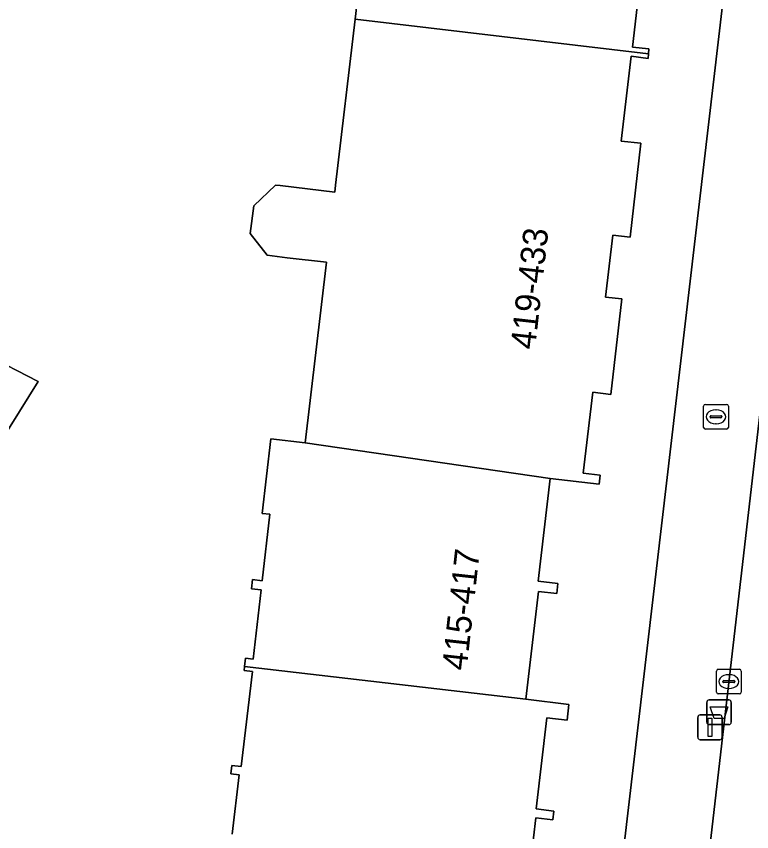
# Model space of a CAD drawing. Extents: x 160856 to 161310, y 384024 to 384878.
# Drawn here: x 161199.07 to 161228.77, y 384406.85 to 384439.79 of the extents above; entities that cross this region are included whole.
import ezdxf

# ---------------------------------------------------------------- set-up
doc = ezdxf.new("R2010")
doc.units = 0
for name, color, linetype in [('IMGEO_Afvalbak', 7, 'Continuous'), ('IMGEO_Brandkraan', 7, 'Continuous'), ('IMGEO_Erf', 7, 'Continuous'), ('IMGEO_Kolk', 7, 'Continuous'), ('IMGEO_Lichtmast', 7, 'Continuous'), ('IMGEO_Pand', 7, 'Continuous'), ('IMGEO_Pand_nummerreeks', 7, 'Continuous'), ('IMGEO_Rijbaan_lokaal_open', 7, 'Continuous'), ('IMGEO_Voetpad_open', 7, 'Continuous')]:
    doc.layers.add(name, color=color, linetype=linetype)

msp = doc.modelspace()

# ---------------------------------------------------------------- linework, layer by layer
at = {"layer": 'IMGEO_Afvalbak'}
for p, q in [((161226.961, 384411.273), (161226.961, 384412.073)), ((161226.961, 384412.073), (161226.961, 384411.273)), ((161227.061, 384412.173), (161227.851, 384412.173)), ((161227.851, 384412.173), (161227.061, 384412.173)), ((161227.951, 384412.073), (161227.951, 384411.273)), ((161227.951, 384411.273), (161227.951, 384412.073)), ((161227.851, 384411.173), (161227.061, 384411.173)), ((161227.061, 384411.173), (161227.851, 384411.173))]:
    msp.add_line(p, q, dxfattribs=at)
msp.add_lwpolyline([(161227.104, 384411.887), (161227.808, 384411.887), (161227.659, 384411.417), (161227.253, 384411.417), (161227.104, 384411.887)], dxfattribs=at)
for centre, start, end in [((161227.061, 384412.073), 90, 180), ((161227.061, 384412.073), 90, 180), ((161227.851, 384412.073), 0, 90), ((161227.851, 384412.073), 360, 90), ((161227.061, 384411.273), 180, 270), ((161227.061, 384411.273), 180, 270), ((161227.851, 384411.273), 270, 0), ((161227.851, 384411.273), 270, 0)]:
    msp.add_arc(centre, 0.1, start, end, dxfattribs=at)
at = {"layer": 'IMGEO_Brandkraan'}
for p, q in [((161226.832, 384423.184), (161226.832, 384424.036)), ((161226.907, 384424.11), (161227.759, 384424.11)), ((161227.32, 384423.89), (161227.345, 384423.89)), ((161227.833, 384424.036), (161227.833, 384423.184)), ((161227.091, 384423.604), (161227.091, 384423.616)), ((161227.529, 384423.567), (161227.131, 384423.567)), ((161227.134, 384423.653), (161227.532, 384423.653)), ((161227.575, 384423.616), (161227.575, 384423.604)), ((161227.343, 384423.33), (161227.318, 384423.33)), ((161227.759, 384423.11), (161226.907, 384423.11))]:
    msp.add_line(p, q, dxfattribs=at)
for points in [[(161226.832, 384423.184), (161226.832, 384424.036)], [(161226.907, 384424.11), (161227.759, 384424.11)], [(161227.833, 384424.036), (161227.833, 384423.184)], [(161227.759, 384423.11), (161226.907, 384423.11)]]:
    msp.add_lwpolyline(points, dxfattribs=at)
for centre, radius, start, end in [((161226.909, 384424.034), 0.0765, 91.552, 178.448), ((161226.909, 384424.034), 0.0765, 91.552, 178.448), ((161227.757, 384424.034), 0.0765, 1.552, 88.448), ((161227.757, 384424.034), 0.0765, 1.552, 88.448), ((161227.131, 384423.613), 0.0403, 85.8775, 175.7526), ((161227.128, 384423.603), 0.0366, 178.938, 274.7102), ((161227.532, 384423.61), 0.043, 264.8664, 352.4533), ((161227.536, 384423.615), 0.0386, 1.7309, 96.639), ((161226.909, 384423.186), 0.0765, 181.552, 268.448), ((161226.909, 384423.186), 0.0765, 181.552, 268.448), ((161227.757, 384423.186), 0.0765, 271.552, 358.448), ((161227.757, 384423.186), 0.0765, 271.552, 358.448)]:
    msp.add_arc(centre, radius, start, end, dxfattribs=at)
for centre, major_axis, ratio, start_param, end_param in [((161227.319, 384423.61), (-0.387, 0.002), 0.722429, 4.712389, 7.853982), ((161227.344, 384423.61), (-0.39, 0.002), 0.717154, 1.570796, 4.712389)]:
    msp.add_ellipse(centre, major_axis=major_axis, ratio=ratio, start_param=start_param, end_param=end_param, dxfattribs=at)
at = {"layer": 'IMGEO_Erf'}
for points in [[(161220.779, 384382.081), (161233.475, 384490.485)], [(161207.791, 384406.745), (161208.074, 384409.148), (161207.735, 384409.188), (161207.774, 384409.525), (161208.159, 384409.479), (161208.609, 384413.316), (161208.272, 384413.356), (161208.292, 384413.528), (161208.33, 384413.853), (161208.635, 384413.817), (161208.964, 384416.613), (161208.573, 384416.659), (161208.617, 384417.034), (161208.999, 384416.989), (161209.314, 384419.672), (161209.002, 384419.709), (161209.356, 384422.726), (161210.743, 384422.563), (161211.598, 384429.851), (161210.007, 384430.038), (161209.207, 384430.138), (161208.515, 384431.013), (161208.671, 384432.135), (161209.548, 384432.969), (161209.734, 384432.948), (161211.933, 384432.689), (161211.965, 384432.966), (161212.753, 384439.672), (161213.641, 384447.235)], [(161224.355, 384441.932), (161223.96, 384438.547), (161224.621, 384438.47), (161224.604, 384438.28), (161224.587, 384438.09), (161223.908, 384438.178), (161223.508, 384434.751), (161224.302, 384434.658), (161223.861, 384430.873), (161223.161, 384430.954), (161222.869, 384428.447), (161223.532, 384428.37), (161223.082, 384424.514), (161222.352, 384424.599), (161221.971, 384421.332), (161222.66, 384421.251), (161222.618, 384420.89), (161220.64, 384421.121), (161220.155, 384416.964), (161220.946, 384416.872), (161220.899, 384416.466), (161220.158, 384416.552), (161219.649, 384412.196), (161221.39, 384411.992), (161221.316, 384411.351), (161220.495, 384411.447), (161220.066, 384407.767), (161220.788, 384407.683), (161220.746, 384407.321), (161220.054, 384407.402), (161219.678, 384404.182)], [(161191.381, 384429.454), (161199.953, 384425.042), (161195.111, 384417.263)]]:
    msp.add_lwpolyline(points, dxfattribs=at)
at = {"layer": 'IMGEO_Kolk'}
for p, q in [((161227.352, 384412.486), (161227.352, 384413.338)), ((161227.427, 384413.412), (161228.279, 384413.412)), ((161228.353, 384413.338), (161228.353, 384412.486)), ((161227.84, 384413.192), (161227.865, 384413.192)), ((161227.611, 384412.906), (161227.611, 384412.918)), ((161228.049, 384412.869), (161227.651, 384412.869)), ((161227.654, 384412.955), (161228.052, 384412.955)), ((161228.095, 384412.918), (161228.095, 384412.906)), ((161228.279, 384412.412), (161227.427, 384412.412)), ((161227.863, 384412.632), (161227.838, 384412.632))]:
    msp.add_line(p, q, dxfattribs=at)
for points in [[(161227.352, 384412.486), (161227.352, 384413.338)], [(161227.427, 384413.412), (161228.279, 384413.412)], [(161228.353, 384413.338), (161228.353, 384412.486)], [(161228.279, 384412.412), (161227.427, 384412.412)]]:
    msp.add_lwpolyline(points, dxfattribs=at)
for centre, radius, start, end in [((161227.429, 384413.336), 0.0765, 91.552, 178.448), ((161227.429, 384413.336), 0.0765, 91.552, 178.448), ((161228.277, 384413.336), 0.0765, 1.552, 88.448), ((161228.277, 384413.336), 0.0765, 1.552, 88.448), ((161227.651, 384412.915), 0.0403, 85.8775, 175.7526), ((161227.648, 384412.905), 0.0366, 178.938, 274.7102), ((161228.052, 384412.912), 0.043, 264.8664, 352.4533), ((161228.056, 384412.917), 0.0386, 1.7309, 96.639), ((161227.429, 384412.488), 0.0765, 181.552, 268.448), ((161227.429, 384412.488), 0.0765, 181.552, 268.448), ((161228.277, 384412.488), 0.0765, 271.552, 358.448), ((161228.277, 384412.488), 0.0765, 271.552, 358.448)]:
    msp.add_arc(centre, radius, start, end, dxfattribs=at)
for centre, major_axis, ratio, start_param, end_param in [((161227.839, 384412.912), (-0.387, 0.002), 0.722429, 4.712389, 7.853982), ((161227.864, 384412.912), (-0.39, 0.002), 0.717154, 1.570796, 4.712389)]:
    msp.add_ellipse(centre, major_axis=major_axis, ratio=ratio, start_param=start_param, end_param=end_param, dxfattribs=at)
at = {"layer": 'IMGEO_Lichtmast'}
for p, q in [((161226.593, 384410.665), (161226.593, 384411.465)), ((161226.593, 384411.465), (161226.593, 384410.665)), ((161226.693, 384411.565), (161227.483, 384411.565)), ((161227.483, 384411.565), (161226.693, 384411.565)), ((161227.583, 384411.465), (161227.583, 384410.665)), ((161227.583, 384410.665), (161227.583, 384411.465)), ((161227.483, 384410.565), (161226.693, 384410.565)), ((161226.693, 384410.565), (161227.483, 384410.565))]:
    msp.add_line(p, q, dxfattribs=at)
msp.add_lwpolyline([(161227.013, 384411.44), (161227.163, 384411.44), (161227.163, 384410.69), (161227.013, 384410.69), (161227.013, 384411.44)], dxfattribs=at)
for centre, start, end in [((161226.693, 384411.465), 90, 180), ((161226.693, 384411.465), 90, 180), ((161227.483, 384411.465), 0, 90), ((161227.483, 384411.465), 360, 90), ((161226.693, 384410.665), 180, 270), ((161226.693, 384410.665), 180, 270), ((161227.483, 384410.665), 270, 0), ((161227.483, 384410.665), 270, 0)]:
    msp.add_arc(centre, 0.1, start, end, dxfattribs=at)
at = {"layer": 'IMGEO_Pand'}
for points in [[(161225.101, 384448.301), (161225.824, 384448.217), (161226.268, 384452.025), (161225.436, 384452.123), (161225.852, 384455.691), (161226.613, 384455.55), (161226.627, 384455.669), (161214.79, 384457.059), (161213.996, 384450.298), (161213.963, 384450.018), (161211.581, 384450.296), (161210.561, 384449.515), (161210.39, 384448.363), (161211.174, 384447.531), (161212.091, 384447.417), (161213.641, 384447.235), (161212.753, 384439.672), (161224.604, 384438.28), (161224.621, 384438.47), (161223.96, 384438.547), (161224.355, 384441.932), (161225.05, 384441.851), (161225.508, 384445.774), (161224.815, 384445.855)], [(161223.161, 384430.954), (161223.861, 384430.873), (161224.302, 384434.658), (161223.508, 384434.751), (161223.908, 384438.178), (161224.587, 384438.09), (161224.604, 384438.28), (161212.753, 384439.672), (161211.965, 384432.966), (161211.933, 384432.689), (161209.734, 384432.948), (161209.548, 384432.969), (161208.671, 384432.135), (161208.515, 384431.013), (161209.207, 384430.138), (161210.007, 384430.038), (161211.598, 384429.851), (161210.743, 384422.563), (161220.64, 384421.121), (161222.618, 384420.89), (161222.66, 384421.251), (161221.971, 384421.332), (161222.352, 384424.599), (161223.082, 384424.514), (161223.532, 384428.37), (161222.869, 384428.447)], [(161191.381, 384429.454), (161185.695, 384432.994), (161181.267, 384425.88), (161182.526, 384425.096), (161195.111, 384417.263), (161199.953, 384425.042)], [(161219.649, 384412.196), (161220.158, 384416.552), (161220.899, 384416.466), (161220.946, 384416.872), (161220.155, 384416.964), (161220.64, 384421.121), (161210.743, 384422.563), (161209.356, 384422.726), (161209.002, 384419.709), (161209.314, 384419.672), (161208.999, 384416.989), (161208.617, 384417.034), (161208.573, 384416.659), (161208.964, 384416.613), (161208.635, 384413.817), (161208.33, 384413.853), (161208.292, 384413.528)]]:
    msp.add_lwpolyline(points, close=True, dxfattribs=at)
msp.add_lwpolyline([(161219.678, 384404.182), (161220.054, 384407.402), (161220.746, 384407.321), (161220.788, 384407.683), (161220.066, 384407.767), (161220.495, 384411.447), (161221.316, 384411.351), (161221.39, 384411.992), (161219.649, 384412.196), (161208.292, 384413.528), (161208.272, 384413.356), (161208.609, 384413.316), (161208.159, 384409.479), (161207.774, 384409.525), (161207.735, 384409.188), (161208.074, 384409.148), (161207.791, 384406.745)], dxfattribs=at)
at = {"layer": 'IMGEO_Rijbaan_lokaal_open'}
msp.add_lwpolyline([(161236.821, 384488.628), (161236.635, 384487.009), (161235.532, 384478.284), (161231.826, 384447.259), (161225.155, 384389.562), (161224.63, 384384.341), (161229.978, 384383.71), (161230.652, 384383.631), (161231.223, 384389.168), (161231.686, 384393.141), (161250.737, 384556.74)], dxfattribs=at)
at = {"layer": 'IMGEO_Voetpad_open'}
for points in [[(161238.878, 384493.86), (161237.846, 384495.256), (161237.656, 384495.995), (161233.969, 384494.717), (161233.475, 384490.485), (161220.779, 384382.081), (161222.465, 384379.543)], [(161224.471, 384383.156), (161224.506, 384383.434), (161224.63, 384384.341), (161225.155, 384389.562), (161231.826, 384447.259)]]:
    msp.add_lwpolyline(points, dxfattribs=at)

# ---------------------------------------------------------------- texts
at = {"layer": 'IMGEO_Pand_nummerreeks'}
for s, rotation, p in [('419-433', 83.6289, (161220.024, 384426.304)), ('415-417', 83.6866, (161217.257, 384413.333))]:
    msp.add_text(s, height=1, rotation=rotation, dxfattribs=at).set_placement(p)

doc.saveas('drawing.dxf')
